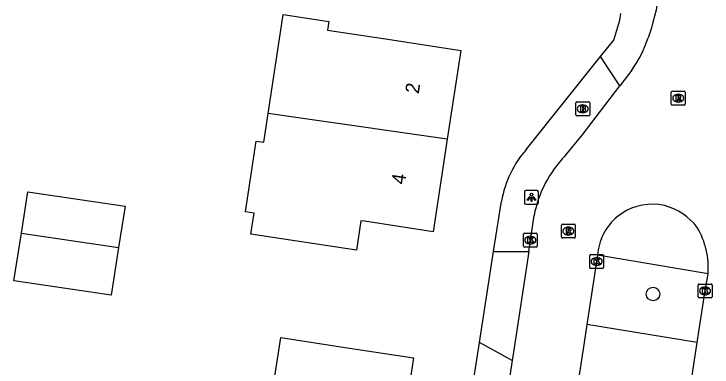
# Model space of a CAD drawing. Extents: x 161486 to 162249, y 379484 to 380829.
# Drawn here: x 161701.9 to 161752.3, y 380510.1 to 380535.6 of the extents above; entities that cross this region are included whole.
import ezdxf

# ---------------------------------------------------------------- set-up
doc = ezdxf.new("R2010")
doc.units = 0
for name, color, linetype in [('IMGEO_Boom', 7, 'Continuous'), ('IMGEO_Brandkraan', 7, 'Continuous'), ('IMGEO_Groenvoorziening', 7, 'Continuous'), ('IMGEO_Kolk', 7, 'Continuous'), ('IMGEO_Lichtpunt', 7, 'Continuous'), ('IMGEO_Pand', 7, 'Continuous'), ('IMGEO_Pand_nummerreeks', 7, 'Continuous'), ('IMGEO_Rijbaan_lokaal_open', 7, 'Continuous'), ('IMGEO_Rioolput', 7, 'Continuous'), ('IMGEO_Voetpad_open', 7, 'Continuous')]:
    doc.layers.add(name, color=color, linetype=linetype)

msp = doc.modelspace()

# ---------------------------------------------------------------- linework, layer by layer
at = {"layer": 'IMGEO_Boom'}
msp.add_circle((161748.017, 380515.355), 0.489, dxfattribs=at)
at = {"layer": 'IMGEO_Brandkraan'}
for p, q in [((161742.518, 380529.216), (161743.37, 380529.216)), ((161742.443, 380528.29), (161742.443, 380529.142)), ((161742.931, 380528.996), (161742.956, 380528.996)), ((161743.444, 380529.142), (161743.444, 380528.29)), ((161743.37, 380528.216), (161742.518, 380528.216)), ((161742.954, 380528.436), (161742.929, 380528.436))]:
    msp.add_line(p, q, dxfattribs=at)
for points in [[(161742.518, 380529.216), (161743.37, 380529.216)], [(161742.443, 380528.29), (161742.443, 380529.142)], [(161742.791, 380528.916), (161742.791, 380528.516), (161743.004, 380528.516)], [(161743.022, 380528.916), (161742.791, 380528.916)], [(161742.97, 380528.835), (161742.916, 380528.835), (161742.916, 380528.759)], [(161742.916, 380528.759), (161742.969, 380528.759)], [(161743.444, 380529.142), (161743.444, 380528.29)], [(161743.37, 380528.216), (161742.518, 380528.216)], [(161742.978, 380528.683), (161742.916, 380528.683), (161742.916, 380528.602)], [(161742.916, 380528.602), (161742.978, 380528.602)]]:
    msp.add_lwpolyline(points, dxfattribs=at)
for centre, radius, start, end in [((161742.52, 380529.14), 0.0765, 91.552, 178.448), ((161742.52, 380529.14), 0.0765, 91.552, 178.448), ((161743.368, 380529.14), 0.0765, 1.552, 88.448), ((161743.368, 380529.14), 0.0765, 1.552, 88.448), ((161742.971, 380528.797), 0.0379, 267.8285, 90.9355), ((161743.026, 380528.771), 0.145, 59.4692, 91.5367), ((161743.051, 380528.818), 0.0922, 285.5137, 58.1501), ((161743.056, 380528.626), 0.105, 301.3115, 78.989), ((161742.52, 380528.292), 0.0765, 181.552, 268.448), ((161742.52, 380528.292), 0.0765, 181.552, 268.448), ((161742.979, 380528.642), 0.0404, 269.8759, 90.5077), ((161743.01, 380528.767), 0.251, 268.6676, 293.5347), ((161743.368, 380528.292), 0.0765, 271.552, 358.448), ((161743.368, 380528.292), 0.0765, 271.552, 358.448)]:
    msp.add_arc(centre, radius, start, end, dxfattribs=at)
for centre, major_axis, ratio, start_param, end_param in [((161742.93, 380528.716), (-0.387, 0.002), 0.722429, 4.712389, 7.853982), ((161742.955, 380528.716), (-0.39, 0.002), 0.717154, 1.570796, 4.712389)]:
    msp.add_ellipse(centre, major_axis=major_axis, ratio=ratio, start_param=start_param, end_param=end_param, dxfattribs=at)
at = {"layer": 'IMGEO_Groenvoorziening'}
msp.add_lwpolyline([(161751.194, 380511.852), (161743.247, 380513.169)], dxfattribs=at)
at = {"layer": 'IMGEO_Kolk'}
for p, q in [((161738.665, 380518.817), (161738.665, 380519.669)), ((161738.74, 380519.743), (161739.592, 380519.743)), ((161739.666, 380519.669), (161739.666, 380518.817)), ((161739.153, 380519.523), (161739.178, 380519.523)), ((161739.592, 380518.743), (161738.74, 380518.743)), ((161739.176, 380518.963), (161739.151, 380518.963)), ((161743.444, 380517.274), (161743.444, 380518.126)), ((161743.519, 380518.2), (161744.371, 380518.2)), ((161744.445, 380518.126), (161744.445, 380517.274)), ((161743.932, 380517.98), (161743.957, 380517.98)), ((161744.371, 380517.2), (161743.519, 380517.2)), ((161743.955, 380517.42), (161743.93, 380517.42)), ((161751.269, 380515.151), (161751.269, 380516.003)), ((161751.344, 380516.077), (161752.196, 380516.077)), ((161751.757, 380515.857), (161751.782, 380515.857)), ((161752.27, 380516.003), (161752.27, 380515.151)), ((161751.78, 380515.297), (161751.755, 380515.297)), ((161752.196, 380515.077), (161751.344, 380515.077))]:
    msp.add_line(p, q, dxfattribs=at)
for points in [[(161738.665, 380518.817), (161738.665, 380519.669)], [(161738.74, 380519.743), (161739.592, 380519.743)], [(161739.666, 380519.669), (161739.666, 380518.817)], [(161738.986, 380519.443), (161739.109, 380519.443), (161739.109, 380519.292), (161739.239, 380519.443), (161739.403, 380519.443), (161739.257, 380519.292), (161739.41, 380519.043), (161739.258, 380519.043), (161739.173, 380519.207), (161739.109, 380519.14), (161739.109, 380519.043), (161738.986, 380519.043), (161738.986, 380519.443)], [(161739.592, 380518.743), (161738.74, 380518.743)], [(161743.444, 380517.274), (161743.444, 380518.126)], [(161743.519, 380518.2), (161744.371, 380518.2)], [(161744.445, 380518.126), (161744.445, 380517.274)], [(161743.765, 380517.9), (161743.888, 380517.9), (161743.888, 380517.749), (161744.018, 380517.9), (161744.182, 380517.9), (161744.036, 380517.749), (161744.189, 380517.5), (161744.037, 380517.5), (161743.952, 380517.664), (161743.888, 380517.597), (161743.888, 380517.5), (161743.765, 380517.5), (161743.765, 380517.9)], [(161744.371, 380517.2), (161743.519, 380517.2)], [(161751.269, 380515.151), (161751.269, 380516.003)], [(161751.344, 380516.077), (161752.196, 380516.077)], [(161751.59, 380515.777), (161751.713, 380515.777), (161751.713, 380515.626), (161751.843, 380515.777), (161752.007, 380515.777), (161751.861, 380515.626), (161752.014, 380515.377), (161751.862, 380515.377), (161751.777, 380515.541), (161751.713, 380515.474), (161751.713, 380515.377), (161751.59, 380515.377), (161751.59, 380515.777)], [(161752.27, 380516.003), (161752.27, 380515.151)], [(161752.196, 380515.077), (161751.344, 380515.077)]]:
    msp.add_lwpolyline(points, dxfattribs=at)
for centre, start, end in [((161738.742, 380519.667), 91.552, 178.448), ((161738.742, 380519.667), 91.552, 178.448), ((161739.59, 380519.667), 1.552, 88.448), ((161739.59, 380519.667), 1.552, 88.448), ((161738.742, 380518.819), 181.552, 268.448), ((161738.742, 380518.819), 181.552, 268.448), ((161739.59, 380518.819), 271.552, 358.448), ((161739.59, 380518.819), 271.552, 358.448), ((161743.521, 380518.124), 91.552, 178.448), ((161743.521, 380518.124), 91.552, 178.448), ((161744.369, 380518.124), 1.552, 88.448), ((161744.369, 380518.124), 1.552, 88.448), ((161743.521, 380517.276), 181.552, 268.448), ((161743.521, 380517.276), 181.552, 268.448), ((161744.369, 380517.276), 271.552, 358.448), ((161744.369, 380517.276), 271.552, 358.448), ((161751.346, 380516.001), 91.552, 178.448), ((161751.346, 380516.001), 91.552, 178.448), ((161752.194, 380516.001), 1.552, 88.448), ((161752.194, 380516.001), 1.552, 88.448), ((161751.346, 380515.153), 181.552, 268.448), ((161751.346, 380515.153), 181.552, 268.448), ((161752.194, 380515.153), 271.552, 358.448), ((161752.194, 380515.153), 271.552, 358.448)]:
    msp.add_arc(centre, 0.0765, start, end, dxfattribs=at)
for centre, major_axis, ratio, start_param, end_param in [((161739.152, 380519.243), (-0.387, 0.002), 0.722429, 4.712389, 7.853982), ((161739.177, 380519.243), (-0.39, 0.002), 0.717154, 1.570796, 4.712389), ((161743.931, 380517.7), (-0.387, 0.002), 0.722429, 4.712389, 7.853982), ((161743.956, 380517.7), (-0.39, 0.002), 0.717154, 1.570796, 4.712389), ((161751.756, 380515.577), (-0.387, 0.002), 0.722429, 4.712389, 7.853982), ((161751.781, 380515.577), (-0.39, 0.002), 0.717154, 1.570796, 4.712389)]:
    msp.add_ellipse(centre, major_axis=major_axis, ratio=ratio, start_param=start_param, end_param=end_param, dxfattribs=at)
at = {"layer": 'IMGEO_Lichtpunt'}
for p, q in [((161738.747, 380522.731), (161738.747, 380521.924)), ((161738.747, 380522.731), (161738.747, 380521.924)), ((161739.649, 380522.826), (161738.841, 380522.826)), ((161739.649, 380522.826), (161738.841, 380522.826)), ((161739.743, 380521.924), (161739.743, 380522.731)), ((161739.743, 380521.924), (161739.743, 380522.731)), ((161738.841, 380521.83), (161739.649, 380521.83)), ((161738.841, 380521.83), (161739.649, 380521.83))]:
    msp.add_line(p, q, dxfattribs=at)
for points in [[(161739.121, 380522.395), (161739.16, 380522.367), (161738.972, 380522.105), (161738.934, 380522.132), (161739.121, 380522.395)], [(161739.223, 380522.347), (161739.27, 380522.347), (161739.27, 380522.025), (161739.223, 380522.025), (161739.223, 380522.347)], [(161739.333, 380522.367), (161739.371, 380522.394), (161739.558, 380522.132), (161739.519, 380522.104), (161739.333, 380522.367)]]:
    msp.add_lwpolyline(points, dxfattribs=at)
msp.add_circle((161739.246, 380522.529), 0.0994, dxfattribs=at)
for centre, start, end in [((161738.841, 380522.731), 90, 180), ((161738.841, 380522.731), 90, 180), ((161739.649, 380522.731), 0, 90), ((161739.649, 380522.731), 0, 90), ((161738.841, 380521.924), 180, 270), ((161738.841, 380521.924), 180, 270), ((161739.649, 380521.924), 270, 0), ((161739.649, 380521.924), 270, 360)]:
    msp.add_arc(centre, 0.0946, start, end, dxfattribs=at)
at = {"layer": 'IMGEO_Pand'}
for points in [[(161720.254, 380528.377), (161721.24, 380534.864), (161721.34, 380535.521), (161724.636, 380535.02), (161724.54, 380534.389), (161729.2, 380533.68), (161734.143, 380532.928), (161733.167, 380526.516)], [(161733.167, 380526.516), (161732.152, 380519.848), (161727.209, 380520.601), (161726.945, 380520.641), (161726.622, 380518.521), (161719.012, 380519.679), (161719.242, 380521.195), (161718.609, 380521.291), (161719.383, 380526.381), (161719.938, 380526.297), (161720.254, 380528.377)], [(161733.167, 380526.516), (161722.588, 380528.04), (161720.254, 380528.377)], [(161702.453, 380519.739), (161702.923, 380522.727), (161709.925, 380521.688), (161709.455, 380518.7)], [(161709.455, 380518.7), (161708.917, 380515.275), (161701.915, 380516.314), (161702.453, 380519.739)], [(161702.453, 380519.739), (161709.455, 380518.7)], [(161719.071, 380505.897), (161719.513, 380508.8), (161720.621, 380508.632), (161721.165, 380512.209), (161725.803, 380511.503), (161730.746, 380510.751), (161729.756, 380504.244)]]:
    msp.add_lwpolyline(points, dxfattribs=at)
at = {"layer": 'IMGEO_Rijbaan_lokaal_open'}
for points in [[(161748.852, 380540.104), (161748.652, 380538.854), (161748.238, 380535.839), (161748.011, 380534.961), (161747.898, 380534.562), (161747.662, 380533.825)], [(161746.474, 380531.506), (161745.615, 380530.377)], [(161741.677, 380525.328), (161742.898, 380526.807), (161745.615, 380530.377)], [(161739.045, 380518.432), (161739.434, 380521.028)], [(161739.045, 380518.432), (161737.956, 380511.156), (161737.863, 380510.556)], [(161744.013, 380518.15), (161743.247, 380513.169)], [(161744.054, 380518.542), (161744.013, 380518.15)], [(161751.194, 380511.852), (161751.798, 380515.754), (161751.954, 380516.523), (161751.97, 380516.665), (161751.983, 380516.808)], [(161743.247, 380513.169), (161743.044, 380511.848), (161741.775, 380503.591), (161741.742, 380503.373)], [(161750.755, 380509.012), (161750.95, 380510.274), (161751.194, 380511.852)], [(161737.863, 380510.556), (161736.234, 380500), (161735.469, 380495.044)]]:
    msp.add_lwpolyline(points, dxfattribs=at)
for centre, radius, start, end in [((161739.723, 380536.429), 8.355, 323.9041, 341.8447), ((161747.824, 380519.386), 8.549, 135.9749, 168.9295), ((161747.953, 380517.879), 3.955, 77.1122, 170.3453), ((161747.739, 380517.537), 4.338, 37.0095, 75.365), ((161746.296, 380517.241), 5.704, 355.6477, 30.6421)]:
    msp.add_arc(centre, radius, start, end, dxfattribs=at)
at = {"layer": 'IMGEO_Rioolput'}
for p, q in [((161749.333, 380529.057), (161749.333, 380529.909)), ((161749.408, 380529.983), (161750.26, 380529.983)), ((161749.821, 380529.763), (161749.846, 380529.763)), ((161750.334, 380529.909), (161750.334, 380529.057)), ((161749.844, 380529.203), (161749.819, 380529.203)), ((161750.26, 380528.983), (161749.408, 380528.983)), ((161741.407, 380519.471), (161741.407, 380520.323)), ((161741.482, 380520.397), (161742.334, 380520.397)), ((161741.895, 380520.177), (161741.92, 380520.177)), ((161742.408, 380520.323), (161742.408, 380519.471)), ((161742.334, 380519.397), (161741.482, 380519.397)), ((161741.918, 380519.617), (161741.893, 380519.617))]:
    msp.add_line(p, q, dxfattribs=at)
for points in [[(161749.333, 380529.057), (161749.333, 380529.909)], [(161749.408, 380529.983), (161750.26, 380529.983)], [(161750.334, 380529.909), (161750.334, 380529.057)], [(161749.922, 380529.681), (161749.67, 380529.683), (161749.67, 380529.283)], [(161749.67, 380529.283), (161749.794, 380529.283), (161749.794, 380529.445), (161749.805, 380529.445)], [(161749.848, 380529.602), (161749.794, 380529.602), (161749.794, 380529.521)], [(161749.794, 380529.521), (161749.846, 380529.521)], [(161749.852, 380529.416), (161749.923, 380529.283), (161750.063, 380529.283), (161749.998, 380529.409)], [(161750.26, 380528.983), (161749.408, 380528.983)], [(161741.407, 380519.471), (161741.407, 380520.323)], [(161741.482, 380520.397), (161742.334, 380520.397)], [(161742.408, 380520.323), (161742.408, 380519.471)], [(161741.996, 380520.095), (161741.744, 380520.097), (161741.744, 380519.697)], [(161741.744, 380519.697), (161741.868, 380519.697), (161741.868, 380519.859), (161741.879, 380519.859)], [(161741.922, 380520.016), (161741.868, 380520.016), (161741.868, 380519.935)], [(161741.868, 380519.935), (161741.92, 380519.935)], [(161741.926, 380519.83), (161741.997, 380519.697), (161742.137, 380519.697), (161742.072, 380519.823)], [(161742.334, 380519.397), (161741.482, 380519.397)]]:
    msp.add_lwpolyline(points, dxfattribs=at)
for centre, radius, start, end in [((161749.41, 380529.907), 0.0765, 91.552, 178.448), ((161749.41, 380529.907), 0.0765, 91.552, 178.448), ((161750.258, 380529.907), 0.0765, 1.552, 88.448), ((161750.258, 380529.907), 0.0765, 1.552, 88.448), ((161749.804, 380529.392), 0.0533, 26.0293, 88.6989), ((161749.83, 380529.71), 0.19, 274.7715, 282.9687), ((161749.854, 380529.506), 0.0964, 77.0061, 93.1865), ((161749.868, 380529.563), 0.0378, 276.6634, 79.6772), ((161749.921, 380529.571), 0.109, 350.3612, 89.416), ((161749.919, 380529.571), 0.112, 277.5842, 350.9817), ((161749.903, 380529.356), 0.108, 29.5134, 73.7905), ((161749.41, 380529.059), 0.0765, 181.552, 268.448), ((161749.41, 380529.059), 0.0765, 181.552, 268.448), ((161750.258, 380529.059), 0.0765, 271.552, 358.448), ((161750.258, 380529.059), 0.0765, 271.552, 358.448), ((161741.484, 380520.321), 0.0765, 91.552, 178.448), ((161741.484, 380520.321), 0.0765, 91.552, 178.448), ((161742.332, 380520.321), 0.0765, 1.552, 88.448), ((161742.332, 380520.321), 0.0765, 1.552, 88.448), ((161741.878, 380519.806), 0.0533, 26.0293, 88.6989), ((161741.904, 380520.124), 0.19, 274.7715, 282.9687), ((161741.928, 380519.92), 0.0964, 77.0061, 93.1865), ((161741.942, 380519.977), 0.0378, 276.6634, 79.6772), ((161741.995, 380519.985), 0.109, 350.3612, 89.416), ((161741.993, 380519.985), 0.112, 277.5842, 350.9817), ((161741.977, 380519.77), 0.108, 29.5134, 73.7905), ((161741.484, 380519.473), 0.0765, 181.552, 268.448), ((161741.484, 380519.473), 0.0765, 181.552, 268.448), ((161742.332, 380519.473), 0.0765, 271.552, 358.448), ((161742.332, 380519.473), 0.0765, 271.552, 358.448)]:
    msp.add_arc(centre, radius, start, end, dxfattribs=at)
for centre, major_axis, ratio, start_param, end_param in [((161749.82, 380529.483), (-0.387, 0.002), 0.722429, 4.712389, 7.853982), ((161749.845, 380529.483), (-0.39, 0.002), 0.717154, 1.570796, 4.712389), ((161741.894, 380519.897), (-0.387, 0.002), 0.722429, 4.712389, 7.853982), ((161741.919, 380519.897), (-0.39, 0.002), 0.717154, 1.570796, 4.712389)]:
    msp.add_ellipse(centre, major_axis=major_axis, ratio=ratio, start_param=start_param, end_param=end_param, dxfattribs=at)
at = {"layer": 'IMGEO_Voetpad_open'}
for points in [[(161744.227, 380532.481), (161745.182, 380533.675), (161745.623, 380535.1), (161745.697, 380535.59)], [(161738.881, 380525.8), (161744.227, 380532.481)], [(161745.615, 380530.377), (161744.227, 380532.481)], [(161736.513, 380518.426), (161737.082, 380522.056)], [(161735.486, 380511.867), (161736.513, 380518.426)], [(161736.513, 380518.426), (161739.045, 380518.432)], [(161751.983, 380516.808), (161744.013, 380518.15)], [(161732.879, 380495.109), (161733.64, 380500), (161735.486, 380511.867)], [(161737.863, 380510.556), (161735.486, 380511.867)]]:
    msp.add_lwpolyline(points, dxfattribs=at)
msp.add_arc((161744.709, 380520.695), 7.748, 138.7862, 169.885, dxfattribs=at)

# ---------------------------------------------------------------- texts
at = {"layer": 'IMGEO_Pand_nummerreeks'}
for s, rotation, p in [('2', 81.345, (161731.112, 380529.763)), ('4', 81.3428, (161730.117, 380523.224))]:
    msp.add_text(s, height=1, rotation=rotation, dxfattribs=at).set_placement(p)

doc.saveas('drawing.dxf')
